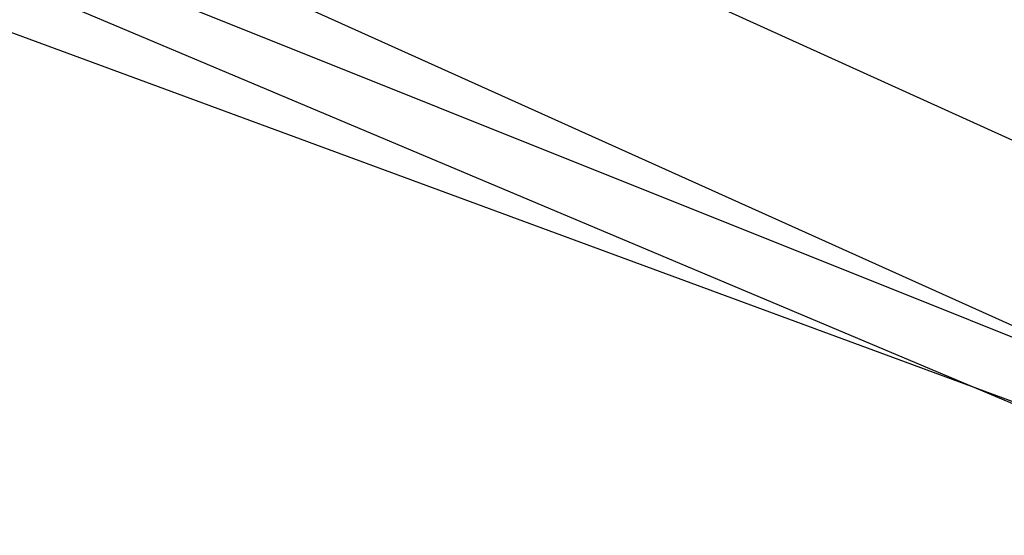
# Model space of a CAD drawing. Header units: feet. Extents: x -79 to 198, y -22 to 181.
# Tile 972 of 982: x 130.6513 to 130.7502, y 145.0841 to 145.1359. Entities that reach past the tile are written whole.
import ezdxf

# ---------------------------------------------------------------- set-up
doc = ezdxf.new("R2010")
doc.units = ezdxf.units.FT
doc.layers.add('A-LINEA', color=7, linetype='CONTINUOUS')

msp = doc.modelspace()

# ---------------------------------------------------------------- linework, layer by layer
at = {"layer": 'A-LINEA'}
for points in [[(130.5867, 144.5511), (130.3067, 144.6578), (130.5333, 145.1911), (130.8, 145.0844), (130.5867, 144.5511)], [(130.5867, 144.5511), (130.3067, 144.6578), (130.5333, 145.1911), (130.8, 145.0844), (130.5867, 144.5511)], [(130.32, 144.6578), (130.5733, 144.5378), (130.8267, 145.0711), (130.56, 145.1911), (130.32, 144.6578)], [(130.32, 144.6578), (130.5733, 144.5378), (130.8267, 145.0711), (130.56, 145.1911), (130.32, 144.6578)], [(130.5733, 144.5644), (130.32, 144.6711), (130.5333, 145.1778), (130.7867, 145.0844), (130.5733, 144.5644)], [(130.5733, 144.5644), (130.32, 144.6711), (130.5333, 145.1778), (130.7867, 145.0844), (130.5733, 144.5644)], [(130.3333, 144.6711), (130.5733, 144.5511), (130.8133, 145.0711), (130.56, 145.1778), (130.3333, 144.6711)], [(130.3333, 144.6711), (130.5733, 144.5511), (130.8133, 145.0711), (130.56, 145.1778), (130.3333, 144.6711)], [(130.7333, 145.1644), (134.32, 143.5244), (134.32, 143.5111), (134.3067, 143.5111), (130.72, 145.1378), (130.72, 145.1511), (130.7333, 145.1644)], [(130.7333, 145.1644), (134.32, 143.5244), (134.32, 143.5111), (134.3067, 143.5111), (130.72, 145.1378), (130.72, 145.1511), (130.7333, 145.1644)]]:
    msp.add_lwpolyline(points, dxfattribs=at)

doc.saveas('drawing.dxf')
